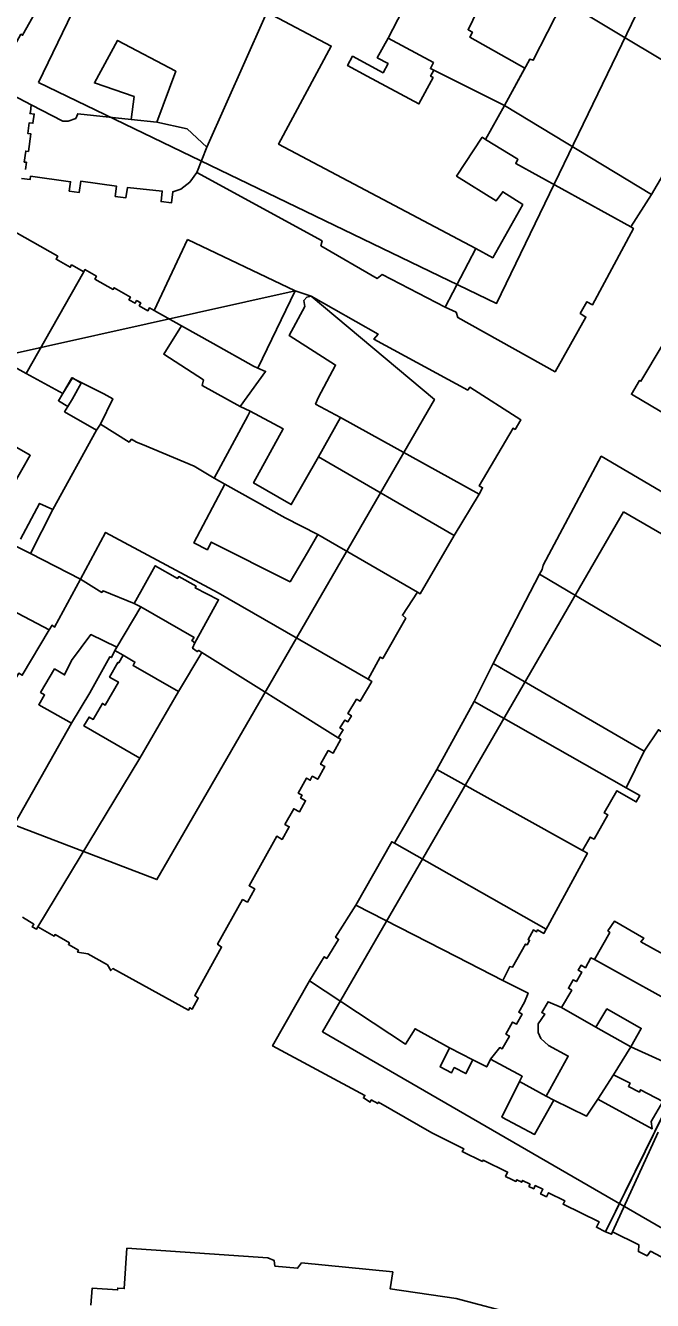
# Model space of a CAD drawing. Extents: x -293619 to -291580, y 30940 to 32770.
# Drawn here: x -291635.281 to -291633.043, y 30974.237 to 30978.79 of the extents above; entities that cross this region are included whole.
import ezdxf

# ---------------------------------------------------------------- set-up
doc = ezdxf.new("R2010")
doc.units = 0
doc.layers.add('RAMKA_I_OPISY', color=7, linetype='Continuous')

msp = doc.modelspace()

# ---------------------------------------------------------------- linework, layer by layer
at = {"layer": 'RAMKA_I_OPISY'}
for points in [[(-291635.2343, 30978.5874), (-291633.5992, 30977.7981), (-291632.6354, 30979.7945), (-291634.2705, 30980.5838)], [(-291633.9866, 30978.7447), (-291633.8248, 30978.6578), (-291633.8356, 30978.6367), (-291633.8237, 30978.6308), (-291633.5711, 30978.5053), (-291633.4989, 30978.6381), (-291633.6951, 30978.7492), (-291633.6853, 30978.7664), (-291633.7013, 30978.7755), (-291633.6161, 30978.9512), (-291633.5916, 30978.9962), (-291633.7978, 30979.1096)], [(-291632.6779, 30978.8158), (-291632.8283, 30978.5599), (-291633.3309, 30978.861), (-291633.1986, 30979.1053)], [(-291633.7826, 30977.7849), (-291634.0074, 30977.9009), (-291634.025, 30977.8874), (-291634.2263, 30978.004), (-291634.2222, 30978.0208), (-291634.6696, 30978.2649), (-291634.6334, 30978.3562), (-291634.4302, 30978.8131), (-291634.4194, 30978.838), (-291634.1893, 30978.7172), (-291634.3772, 30978.3668), (-291633.6731, 30977.9939)], [(-291633.9866, 30978.7447), (-291633.8248, 30978.6578), (-291633.8356, 30978.6367), (-291633.8237, 30978.6308), (-291633.8351, 30978.6096), (-291633.826, 30978.6047), (-291633.8768, 30978.5104), (-291634.061, 30978.6094), (-291634.1314, 30978.6472), (-291634.1135, 30978.6806), (-291634.0043, 30978.6218), (-291633.9867, 30978.6546), (-291634.0255, 30978.6754)], [(-291633.0466, 30978.1871), (-291633.1205, 30978.0717), (-291633.5308, 30978.297), (-291633.524, 30978.3129), (-291633.6384, 30978.3827), (-291633.5711, 30978.5053)], [(-291633.1205, 30978.0717), (-291633.1107, 30978.0659), (-291633.257, 30977.7922), (-291633.2771, 30977.804), (-291633.3006, 30977.7621), (-291633.2806, 30977.7492), (-291633.3904, 30977.5539), (-291633.7372, 30977.7473), (-291633.7437, 30977.7665), (-291633.7826, 30977.7849), (-291633.6731, 30977.9939), (-291633.6131, 30977.961), (-291633.5062, 30978.1511), (-291633.5774, 30978.1967), (-291633.6014, 30978.1639), (-291633.7422, 30978.2527), (-291633.6503, 30978.3911), (-291633.6384, 30978.3827), (-291633.524, 30978.3129), (-291633.5308, 30978.297)], [(-291635.8204, 30977.8485), (-291635.2788, 30977.5477), (-291635.073, 30977.9109), (-291635.1162, 30977.9353), (-291635.1209, 30977.927), (-291635.1716, 30977.9557), (-291635.1655, 30977.9664), (-291635.5831, 30978.2028), (-291635.6332, 30978.1844)], [(-291634.7029, 30978.0256), (-291634.3182, 30977.8428), (-291634.4519, 30977.5671), (-291634.467, 30977.5736), (-291634.6107, 30977.6542), (-291634.724, 30977.7178), (-291634.8214, 30977.7724)], [(-291634.8214, 30977.7724), (-291634.724, 30977.7178), (-291634.787, 30977.6163), (-291634.6451, 30977.5249), (-291634.6496, 30977.5041), (-291634.5149, 30977.43), (-291634.4789, 30977.4135), (-291634.4876, 30977.3967), (-291634.6077, 30977.1735), (-291634.6788, 30977.2171), (-291634.863, 30977.2936), (-291634.8847, 30977.3026), (-291634.9023, 30977.3128), (-291634.9112, 30977.3026), (-291635.0129, 30977.367), (-291634.9694, 30977.4576), (-291635.0012, 30977.4744), (-291635.1149, 30977.5326), (-291635.1477, 30977.4759), (-291635.2788, 30977.5477), (-291635.073, 30977.9109), (-291635.0689, 30977.9185), (-291635.0275, 30977.895), (-291635.0332, 30977.8847), (-291634.9677, 30977.8476), (-291634.9645, 30977.8536), (-291634.9061, 30977.8206), (-291634.9115, 30977.8109), (-291634.8896, 30977.7987), (-291634.8844, 30977.8079), (-291634.8693, 30977.7995), (-291634.8749, 30977.7895), (-291634.8438, 30977.7716), (-291634.8382, 30977.7819)], [(-291634.3182, 30977.8428), (-291635.7384, 30977.5258), (-291636.3703, 30976.3365), (-291634.8118, 30975.74), (-291633.8212, 30977.4548), (-291634.2609, 30977.8241)], [(-291633.6617, 30977.117), (-291633.6492, 30977.1395), (-291633.6609, 30977.1461), (-291633.5404, 30977.3519), (-291633.5332, 30977.3477), (-291633.5132, 30977.3824), (-291633.6952, 30977.4984), (-291633.702, 30977.4881), (-291634.0369, 30977.6699), (-291634.0223, 30977.6883), (-291634.2609, 30977.8241), (-291634.276, 30977.8203), (-291634.287, 30977.8077), (-291634.2834, 30977.7869), (-291634.3394, 30977.683), (-291634.1738, 30977.5775), (-291634.2363, 30977.4603), (-291634.2452, 30977.4384), (-291634.1559, 30977.3908)], [(-291634.724, 30977.7178), (-291634.787, 30977.6163), (-291634.6451, 30977.5249), (-291634.6496, 30977.5041), (-291634.5149, 30977.43), (-291634.4237, 30977.5547), (-291634.4519, 30977.5671), (-291634.467, 30977.5736), (-291634.6107, 30977.6542)], [(-291635.1477, 30977.4759), (-291635.1631, 30977.4503), (-291635.1298, 30977.4295), (-291635.1133, 30977.457), (-291635.0817, 30977.5136), (-291635.1133, 30977.5317)], [(-291633.8819, 30976.7661), (-291633.8722, 30976.7602), (-291633.751, 30976.969), (-291634.2346, 30977.2501), (-291634.3321, 30977.0794), (-291634.4664, 30977.1569), (-291634.3606, 30977.3494), (-291634.4789, 30977.4135), (-291634.4876, 30977.3967), (-291634.6077, 30977.1735), (-291634.5698, 30977.1525), (-291634.3539, 30977.0326), (-291634.2368, 30976.972)], [(-291634.058, 30976.4553), (-291634.0153, 30976.5346), (-291634.0055, 30976.5294), (-291633.9233, 30976.6739), (-291633.9352, 30976.6839), (-291633.8819, 30976.7661), (-291634.2368, 30976.972), (-291634.2743, 30976.9085), (-291634.3361, 30976.8038), (-291634.6179, 30976.9455), (-291634.6316, 30976.9183), (-291634.6796, 30976.9425), (-291634.5698, 30977.1525), (-291634.6077, 30977.1735), (-291634.6788, 30977.2171), (-291634.863, 30977.2936), (-291634.8847, 30977.3026), (-291634.9023, 30977.3128), (-291634.9112, 30977.3026), (-291635.0129, 30977.367), (-291635.0267, 30977.3453), (-291635.1833, 30977.0621), (-291635.2629, 30976.9044), (-291635.0849, 30976.8132), (-291634.9948, 30976.9798), (-291634.5928, 30976.7643)], [(-291633.751, 30976.969), (-291633.6617, 30977.117), (-291634.1559, 30977.3908), (-291634.2346, 30977.2501)], [(-291633.4456, 30976.8305), (-291633.4366, 30976.8476), (-291633.4331, 30976.8627), (-291633.2259, 30977.2517), (-291632.6148, 30976.893), (-291632.6089, 30976.9028), (-291632.426, 30976.7954), (-291632.4303, 30976.7875), (-291632.4196, 30976.7812), (-291632.3707, 30976.7525), (-291632.3687, 30976.7513), (-291632.3641, 30976.7588), (-291632.0519, 30976.5633), (-291632.0416, 30976.5668), (-291632.0175, 30976.5454), (-291632.2618, 30976.1342), (-291632.4394, 30976.242), (-291632.5418, 30976.3041), (-291632.5916, 30976.3322), (-291632.4571, 30976.5563), (-291632.4661, 30976.5619), (-291632.7234, 30976.7253), (-291632.8764, 30976.4927)], [(-291633.1467, 30977.0536), (-291631.4474, 30976.0706), (-291632.5218, 30974.2134), (-291634.2211, 30975.1965)], [(-291634.1643, 30976.2468), (-291634.1473, 30976.2751), (-291634.1582, 30976.2815), (-291634.1408, 30976.3097), (-291634.1302, 30976.3037), (-291634.1173, 30976.3252), (-291634.1302, 30976.3331), (-291634.0988, 30976.3843), (-291634.0861, 30976.3773), (-291634.0442, 30976.4472), (-291634.058, 30976.4553), (-291634.5928, 30976.7643), (-291634.9948, 30976.9798), (-291635.0849, 30976.8132), (-291635.0083, 30976.7656), (-291635.0037, 30976.7716), (-291634.8925, 30976.7256), (-291634.8174, 30976.8607), (-291634.7376, 30976.8158), (-291634.7339, 30976.8225), (-291634.672, 30976.7875), (-291634.6751, 30976.7819), (-291634.5914, 30976.7396), (-291634.6761, 30976.5854), (-291634.6842, 30976.5665), (-291634.668, 30976.5543), (-291634.6626, 30976.5584), (-291634.6518, 30976.5516)], [(-291635.6689, 30975.8039), (-291635.4579, 30975.696), (-291635.1165, 30976.299), (-291635.2331, 30976.3642), (-291635.2123, 30976.3998), (-291635.2269, 30976.4084), (-291635.1766, 30976.4926), (-291635.1413, 30976.4712), (-291635.1169, 30976.522), (-291635.0476, 30976.6151), (-291634.9545, 30976.5698), (-291634.869, 30976.7147), (-291634.8925, 30976.7256), (-291635.0037, 30976.7716), (-291635.0083, 30976.7656), (-291635.0849, 30976.8132), (-291635.1768, 30976.642), (-291635.186, 30976.6487), (-291635.196, 30976.6319), (-291635.2923, 30976.4697), (-291635.3046, 30976.4768), (-291635.3349, 30976.4251), (-291635.3208, 30976.417), (-291635.4016, 30976.2676)], [(-291633.6117, 30976.5119), (-291633.4456, 30976.8305), (-291632.8764, 30976.4927), (-291632.8891, 30976.4715), (-291632.9044, 30976.4811), (-291632.9913, 30976.3235), (-291632.975, 30976.3139), (-291633.0042, 30976.2647), (-291633.0217, 30976.2751), (-291633.0723, 30976.1981)], [(-291634.869, 30976.7147), (-291634.6788, 30976.6044), (-291634.6869, 30976.5936), (-291634.6761, 30976.5854), (-291634.6842, 30976.5665), (-291634.668, 30976.5543), (-291634.6626, 30976.5584), (-291634.6518, 30976.5516), (-291634.7343, 30976.4118), (-291634.8967, 30976.5046), (-291634.8901, 30976.5171), (-291634.9321, 30976.5412), (-291634.9615, 30976.5579), (-291634.9545, 30976.5698)], [(-291635.2363, 30975.5713), (-291635.1787, 30975.5375), (-291635.175, 30975.5438), (-291635.1241, 30975.5139), (-291635.1273, 30975.5085), (-291635.0916, 30975.4874), (-291635.0946, 30975.4812), (-291635.0578, 30975.4745), (-291634.9877, 30975.4355), (-291634.9767, 30975.4152), (-291634.9688, 30975.4222), (-291634.6988, 30975.274), (-291634.6942, 30975.2824), (-291634.6856, 30975.2778), (-291634.6642, 30975.317), (-291634.6769, 30975.3259), (-291634.5806, 30975.4988), (-291634.595, 30975.5093), (-291634.5057, 30975.6687), (-291634.4889, 30975.6595), (-291634.4624, 30975.7066), (-291634.4827, 30975.7179), (-291634.384, 30975.8946), (-291634.3648, 30975.8837), (-291634.3393, 30975.9289), (-291634.3545, 30975.9373), (-291634.3231, 30975.9933), (-291634.3031, 30975.9819), (-291634.2809, 30976.0217), (-291634.2988, 30976.0317), (-291634.2933, 30976.0412), (-291634.3073, 30976.0491), (-291634.2774, 30976.1024), (-291634.2646, 30976.0951), (-291634.2571, 30976.1091), (-291634.2376, 30976.0983), (-291634.2122, 30976.1437), (-291634.2276, 30976.1521), (-291634.2003, 30976.201), (-291634.183, 30976.1913), (-291634.1551, 30976.2414), (-291634.1643, 30976.2468), (-291634.6518, 30976.5516), (-291634.7343, 30976.4118), (-291634.8722, 30976.174)], [(-291633.6796, 30976.3766), (-291633.6117, 30976.5119), (-291633.0723, 30976.1981), (-291633.1371, 30976.068)], [(-291633.8124, 30976.1329), (-291633.6796, 30976.3766), (-291633.1371, 30976.068), (-291633.0879, 30976.0401), (-291633.1007, 30976.0177), (-291633.17, 30976.0572), (-291633.2148, 30975.9784), (-291633.202, 30975.9711), (-291633.2514, 30975.8844), (-291633.2655, 30975.8916), (-291633.2927, 30975.8437)], [(-291633.9641, 30975.8699), (-291633.9578, 30975.8809), (-291633.9237, 30975.94), (-291633.8124, 30976.1329), (-291633.2927, 30975.8437), (-291633.2754, 30975.834), (-291633.4166, 30975.5732), (-291633.422, 30975.5632)], [(-291634.1013, 30975.6481), (-291633.9733, 30975.8751), (-291633.9641, 30975.8699), (-291633.422, 30975.5632), (-291633.4307, 30975.5478), (-291633.4529, 30975.5603), (-291633.4566, 30975.5538), (-291633.4676, 30975.56), (-291633.4868, 30975.526), (-291633.4815, 30975.523), (-291633.4907, 30975.5068), (-291633.4961, 30975.5098), (-291633.5429, 30975.4272), (-291633.5519, 30975.4291), (-291633.5765, 30975.3795), (-291633.7407, 30975.4636)], [(-291632.8938, 30975.2573), (-291632.8434, 30975.2294), (-291632.8134, 30975.2191), (-291632.7651, 30975.297), (-291632.5991, 30975.5645), (-291632.5983, 30975.5789), (-291632.62, 30975.5921), (-291632.7522, 30975.6825), (-291632.7766, 30975.689), (-291632.8366, 30975.5835), (-291632.9249, 30975.4292), (-291633.0846, 30975.5178), (-291633.0743, 30975.5312), (-291633.1784, 30975.592), (-291633.202, 30975.5571), (-291633.1947, 30975.5509), (-291633.25, 30975.4544)], [(-291634.2676, 30975.3782), (-291634.2144, 30975.4642), (-291634.2054, 30975.4585), (-291634.1635, 30975.5264), (-291634.1741, 30975.5342), (-291634.1013, 30975.6481), (-291633.7407, 30975.4636), (-291633.5765, 30975.3795), (-291633.4867, 30975.3346), (-291633.5002, 30975.3027), (-291633.5205, 30975.2664), (-291633.5083, 30975.2597), (-291633.5286, 30975.2234), (-291633.5421, 30975.231), (-291633.5659, 30975.1883), (-291633.5538, 30975.1812), (-291633.5797, 30975.135), (-291633.5879, 30975.1398), (-291633.6206, 30975.0982), (-291633.6344, 30975.0711), (-291633.6625, 30975.0855), (-291633.6836, 30975.0963), (-291633.7672, 30975.1387), (-291633.8903, 30975.2075), (-291633.9241, 30975.1528)], [(-291632.9292, 30975.1952), (-291632.842, 30975.1563), (-291632.8956, 30975.0389), (-291632.9286, 30975.056), (-291633.1196, 30975.1428), (-291633.0832, 30975.2085), (-291633.2056, 30975.278), (-291633.2451, 30975.2134), (-291633.3679, 30975.2827), (-291633.331, 30975.345), (-291633.3432, 30975.3518), (-291633.3261, 30975.382), (-291633.3146, 30975.3755), (-291633.2954, 30975.4095), (-291633.3078, 30975.4165), (-291633.2978, 30975.4342), (-291633.282, 30975.4253), (-291633.2624, 30975.4601), (-291633.25, 30975.4544), (-291632.8938, 30975.2573)], [(-291634.2676, 30975.3782), (-291634.3988, 30975.1458), (-291634.0691, 30974.9694), (-291634.0748, 30974.9605), (-291634.0502, 30974.9456), (-291634.0464, 30974.9534), (-291634.0234, 30974.9399), (-291634.0207, 30974.9453), (-291633.831, 30974.8352), (-291633.7166, 30974.7787), (-291633.7218, 30974.7684), (-291633.6501, 30974.7333), (-291633.6476, 30974.7384), (-291633.56, 30974.6954), (-291633.5673, 30974.68), (-291633.5448, 30974.6689), (-291633.5305, 30974.6621), (-291633.5275, 30974.6678), (-291633.5097, 30974.6591), (-291633.5064, 30974.6654), (-291633.4799, 30974.6521), (-291633.484, 30974.644), (-291633.4669, 30974.6356), (-291633.4613, 30974.6472), (-291633.4342, 30974.634), (-291633.4423, 30974.6175), (-291633.4212, 30974.6072), (-291633.4142, 30974.6215), (-291633.3558, 30974.5929), (-291633.3617, 30974.581), (-291633.2335, 30974.5179), (-291633.2432, 30974.4982), (-291633.2102, 30974.4819), (-291633.0694, 30974.769), (-291632.9286, 30975.056), (-291633.1196, 30975.1428), (-291633.1824, 30975.0433), (-291633.1228, 30975.0131), (-291633.1289, 30975.0016), (-291633.0896, 30974.9809), (-291633.0851, 30974.9895), (-291633.0055, 30974.9475), (-291633.0472, 30974.8758), (-291633.0437, 30974.8504), (-291633.2384, 30974.9559), (-291633.2789, 30974.8947), (-291633.3955, 30974.9521), (-291633.4637, 30974.8301), (-291633.5804, 30974.8916), (-291633.517, 30975.0186), (-291633.5075, 30975.0378), (-291633.6206, 30975.0982), (-291633.6344, 30975.0711), (-291633.6625, 30975.0855), (-291633.6836, 30975.0963), (-291633.7086, 30975.047), (-291633.7507, 30975.0685), (-291633.76, 30975.0503), (-291633.8004, 30975.071), (-291633.7672, 30975.1387), (-291633.8903, 30975.2075), (-291633.9241, 30975.1528)], [(-291633.1196, 30975.1428), (-291633.2451, 30975.2134), (-291633.3679, 30975.2827), (-291633.4155, 30975.3038), (-291633.438, 30975.2653), (-291633.4274, 30975.2594), (-291633.4507, 30975.2248), (-291633.4507, 30975.1937), (-291633.4412, 30975.1728), (-291633.4145, 30975.1477), (-291633.3436, 30975.1098), (-291633.4228, 30974.9664), (-291633.3955, 30974.9521), (-291633.2789, 30974.8947), (-291633.2384, 30974.9559), (-291633.1824, 30975.0433)], [(-291633.517, 30975.0186), (-291633.4228, 30974.9664), (-291633.3955, 30974.9521), (-291633.4637, 30974.8301), (-291633.5804, 30974.8916)]]:
    msp.add_lwpolyline(points, close=True, dxfattribs=at)
for points in [[(-291634.4302, 30978.8131), (-291634.6334, 30978.3562), (-291634.7034, 30978.4211), (-291634.8114, 30978.4452), (-291634.7442, 30978.627), (-291634.9519, 30978.7374), (-291635.0348, 30978.5853), (-291634.893, 30978.5365), (-291634.904, 30978.4551), (-291635.0941, 30978.4752), (-291635.1016, 30978.4582), (-291635.129, 30978.4493), (-291635.1476, 30978.4493), (-291635.2607, 30978.5069), (-291635.3712, 30978.566), (-291635.3811, 30978.5872), (-291635.377, 30978.6154), (-291635.2972, 30978.759), (-291635.2913, 30978.7558), (-291635.2177, 30978.8883)], [(-291633.3309, 30978.861), (-291632.8283, 30978.5599), (-291632.8166, 30978.5534), (-291632.8326, 30978.5264), (-291632.8423, 30978.532), (-291632.8672, 30978.4896), (-291632.8567, 30978.4831), (-291632.8734, 30978.4547), (-291632.8837, 30978.4606), (-291632.9478, 30978.3524), (-291632.9384, 30978.3467), (-291632.9549, 30978.3189), (-291632.9651, 30978.3248), (-291633.0466, 30978.1871), (-291633.5711, 30978.5053), (-291633.4811, 30978.6707), (-291633.4684, 30978.6666), (-291633.3669, 30978.8672)], [(-291635.2948, 30978.2442), (-291635.2642, 30978.2402), (-291635.2623, 30978.2521), (-291635.12, 30978.2326), (-291635.1246, 30978.1993), (-291635.0886, 30978.1944), (-291635.0832, 30978.2339), (-291634.9556, 30978.2166), (-291634.9604, 30978.1801), (-291634.922, 30978.175), (-291634.9171, 30978.2118), (-291634.7927, 30978.199), (-291634.7965, 30978.1614), (-291634.7592, 30978.1574), (-291634.7551, 30978.1966), (-291634.7264, 30978.2053), (-291634.6942, 30978.2307), (-291634.6696, 30978.2649), (-291634.6334, 30978.3562), (-291634.7034, 30978.4211), (-291634.8114, 30978.4452), (-291634.904, 30978.4551), (-291635.0941, 30978.4752), (-291635.1016, 30978.4582), (-291635.129, 30978.4493), (-291635.1476, 30978.4493), (-291635.2607, 30978.5069), (-291635.2626, 30978.4809), (-291635.2648, 30978.476), (-291635.2496, 30978.4739), (-291635.2542, 30978.4412), (-291635.2677, 30978.4428), (-291635.2729, 30978.4049), (-291635.262, 30978.4036), (-291635.2704, 30978.3408), (-291635.2799, 30978.3421), (-291635.2853, 30978.3029), (-291635.2772, 30978.3018), (-291635.2807, 30978.2764)], [(-291635.8204, 30977.8485), (-291635.2788, 30977.5477), (-291635.1477, 30977.4759), (-291635.1631, 30977.4503), (-291635.1298, 30977.4295), (-291635.141, 30977.4107), (-291635.0267, 30977.3453), (-291635.1833, 30977.0621), (-291635.2305, 30977.0834), (-291635.2982, 30976.9561)], [(-291632.8553, 30977.3177), (-291633.118, 30977.4733), (-291633.0895, 30977.5225), (-291633.0844, 30977.5201), (-291633.0081, 30977.6475)], [(-291635.3236, 30977.151), (-291635.264, 30977.2553), (-291635.5429, 30977.415)], [(-291635.3519, 30976.7136), (-291635.196, 30976.6319), (-291635.186, 30976.6487), (-291635.1768, 30976.642), (-291635.0849, 30976.8132), (-291635.2629, 30976.9044), (-291635.3532, 30976.9504)], [(-291635.2919, 30975.6056), (-291635.2507, 30975.5807), (-291635.2566, 30975.5708), (-291635.2415, 30975.5629), (-291635.2363, 30975.5713), (-291634.8722, 30976.174), (-291635.0723, 30976.2889), (-291635.054, 30976.3206), (-291635.0391, 30976.3121), (-291635.0062, 30976.3692), (-291634.9961, 30976.3634), (-291634.9491, 30976.4452), (-291634.9808, 30976.4635), (-291634.9509, 30976.5155), (-291634.9478, 30976.5138), (-291634.9321, 30976.5412), (-291634.9615, 30976.5579), (-291634.9742, 30976.5327), (-291634.9802, 30976.5357), (-291635.0505, 30976.4072), (-291635.1165, 30976.299), (-291635.4579, 30975.696)], [(-291632.9286, 30975.056), (-291633.2102, 30974.4819), (-291633.1886, 30974.4733), (-291633.1851, 30974.4825), (-291633.0223, 30974.8379)], [(-291633.0223, 30974.8379), (-291633.1851, 30974.4825), (-291633.092, 30974.4357), (-291633.0934, 30974.4113), (-291633.062, 30974.3962), (-291633.0501, 30974.4127), (-291632.9411, 30974.354)], [(-291634.9185, 30974.4235), (-291634.9285, 30974.2793), (-291634.9515, 30974.281), (-291634.952, 30974.2745), (-291635.0429, 30974.2807), (-291635.047, 30974.2198)], [(-291634.9185, 30974.4235), (-291634.9285, 30974.2793), (-291634.9515, 30974.281), (-291634.952, 30974.2745), (-291635.0429, 30974.2807), (-291635.047, 30974.2198)], [(-291634.3913, 30974.3589), (-291634.3932, 30974.38), (-291634.4153, 30974.3889), (-291634.9185, 30974.4235)], [(-291634.3913, 30974.3589), (-291634.3932, 30974.38), (-291634.4153, 30974.3889), (-291634.9185, 30974.4235)], [(-291633.5189, 30974.1838), (-291633.7434, 30974.2434), (-291633.9787, 30974.278), (-291633.9701, 30974.3386), (-291634.2952, 30974.3708), (-291634.3093, 30974.3518), (-291634.3913, 30974.3589)], [(-291633.5189, 30974.1838), (-291633.7434, 30974.2434), (-291633.9787, 30974.278), (-291633.9701, 30974.3386), (-291634.2952, 30974.3708), (-291634.3093, 30974.3518), (-291634.3913, 30974.3589)]]:
    msp.add_lwpolyline(points, dxfattribs=at)

doc.saveas('drawing.dxf')
